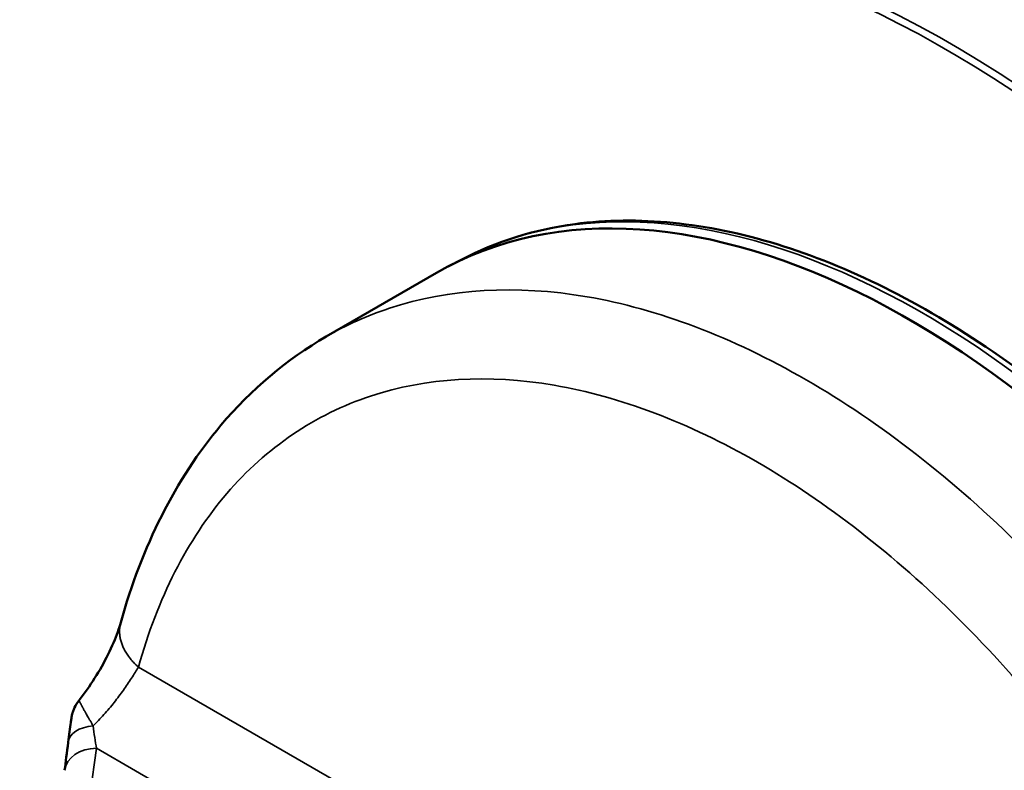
# Model space of a CAD drawing. Header units: millimetres. Extents: x 50 to 3176, y 50 to 2109.
# Tile 303 of 656: x 230 to 259, y 1654 to 1676. Entities that reach past the tile are written whole.
import ezdxf

# ---------------------------------------------------------------- set-up
doc = ezdxf.new("R2010")
doc.units = ezdxf.units.MM
doc.header["$LTSCALE"] = 10
doc.layers.add('Visible (ISO)', color=7, linetype='Continuous', lineweight=50)
doc.layers.add('Visible Narrow (ISO)', color=7, linetype='Continuous', lineweight=35)

msp = doc.modelspace()

# ---------------------------------------------------------------- linework, layer by layer
at = {"layer": 'Visible (ISO)'}
for p, q in [((243.1238, 1668.579), (242.7491, 1668.3835)), ((242.4054, 1668.1948), (239.2052, 1666.3471))]:
    msp.add_line(p, q, dxfattribs=at)
msp.add_ellipse((256.1554, 1644.3791), major_axis=(13.75, -23.8157), ratio=0.5773503, start_param=0.2254152, end_param=3.1415927, dxfattribs=at)
for points, knots in [([(278.8956, 1615.3615), (280.8423, 1616.4855), (282.4761, 1618.1489), (284.9601, 1622.3894), (285.806, 1624.9707), (286.6229, 1630.7942), (286.5902, 1634.0384), (285.6474, 1640.8552), (284.7372, 1644.4266), (282.1326, 1651.5345), (280.439, 1655.0698), (276.4398, 1661.7479), (274.1349, 1664.8896), (269.1456, 1670.4628), (266.462, 1672.8933), (260.9849, 1676.7965), (258.1924, 1678.2684), (252.78, 1680.1), (250.1605, 1680.4602), (247.0478, 1680.1776), (246.3553, 1680.0626), (245.6853, 1679.8977)], [3.9269908, 3.9269908, 3.9269908, 3.9269908, 4.2443875, 4.2443875, 4.5636488, 4.5636488, 4.8842478, 4.8842478, 5.2049159, 5.2049159, 5.5254662, 5.5254662, 5.8459742, 5.8459742, 6.1665415, 6.1665415, 6.4872271, 6.4872271, 6.8077301, 6.8077301, 6.9027018, 6.9027018, 6.9027018, 6.9027018]), ([(272.6871, 1622.7845), (273.2219, 1623.3888), (273.6981, 1624.0676), (275.0285, 1626.4655), (275.6345, 1628.4442), (276.1939, 1632.8908), (276.1358, 1635.3671), (275.3564, 1640.546), (274.6344, 1643.248), (272.6038, 1648.602), (271.2965, 1651.2531), (268.2287, 1656.2416), (266.469, 1658.5781), (262.6701, 1662.7044), (260.6314, 1664.493), (256.4724, 1667.3396), (254.3526, 1668.3964), (250.2449, 1669.6545), (248.2556, 1669.8586), (245.2486, 1669.4541), (244.1364, 1669.1072), (243.1238, 1668.579)], [4.1176924, 4.1176924, 4.1176924, 4.1176924, 4.2606221, 4.2606221, 4.5777722, 4.5777722, 4.9004665, 4.9004665, 5.2234161, 5.2234161, 5.5458527, 5.5458527, 5.8681281, 5.8681281, 6.1906955, 6.1906955, 6.5137671, 6.5137671, 6.8356431, 6.8356431, 7.0438882, 7.0438882, 7.0438882, 7.0438882]), ([(233.2428, 1658.0451), (233.851, 1660.244), (234.8344, 1662.2105), (237.0271, 1664.812), (238.0661, 1665.6886), (239.2085, 1666.3481)], [0, 0, 0, 0, 0.887997, 0.887997, 1.4783097, 1.4783097, 1.4783097, 1.4783097]), ([(232.0321, 1655.7908), (232.1939, 1655.9942), (232.3476, 1656.2125), (232.6307, 1656.6594), (232.7618, 1656.8935), (232.9904, 1657.3528), (233.0877, 1657.583), (233.1923, 1657.8768), (233.2208, 1657.9676), (233.2425, 1658.046)], [0, 0, 0, 0, 0.0783911, 0.0783911, 0.16131723, 0.16131723, 0.25037327, 0.25037327, 0.29518159, 0.29518159, 0.29518159, 0.29518159]), ([(231.7169, 1654.5742), (231.7412, 1654.7813), (231.7656, 1654.9851), (231.7966, 1655.189), (231.8026, 1655.2268), (231.8148, 1655.2941), (231.8206, 1655.3238), (231.833, 1655.3777), (231.8389, 1655.4007), (231.8552, 1655.4574), (231.867, 1655.4926), (231.9092, 1655.5987), (231.9474, 1655.6708), (232.0059, 1655.7545), (232.0192, 1655.7723), (232.033, 1655.7896)], [0.00056834, 0.00056834, 0.00056834, 0.00056834, 0.07839424, 0.07839424, 0.09708452, 0.09708452, 0.11111622, 0.11111622, 0.12032665, 0.12032665, 0.13234241, 0.13234241, 0.15647717, 0.15647717, 0.163163, 0.163163, 0.163163, 0.163163]), ([(232.0333, 1655.7898), (232.0333, 1655.7898), (232.0332, 1655.7898), (232.0332, 1655.7898), (232.0332, 1655.7898), (232.0332, 1655.7898), (232.0332, 1655.7898)], [0.5993539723, 0.5993539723, 0.5993539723, 0.5993539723, 0.6015855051, 0.6015855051, 0.6015855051, 0.6024737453, 0.6024737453, 0.6024737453, 0.6024737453])]:
    msp.add_open_spline(points, degree=3, knots=knots, dxfattribs=at)
msp.add_open_spline([(231.6126, 1653.7593), (231.6458, 1653.9941), (231.681, 1654.2679), (231.7164, 1654.57)], degree=3, dxfattribs=at)
at = {"layer": 'Visible Narrow (ISO)'}
for p, q in [((233.7566, 1656.7548), (268.7421, 1636.556)), ((230.31, 1638.6226), (232.5411, 1654.3971)), ((268.0231, 1633.9115), (232.5411, 1654.3971))]:
    msp.add_line(p, q, dxfattribs=at)
for centre, major_axis, ratio, start_param, end_param in [((260.6456, 1646.9715), (18.25, -31.6099), 0.5773503, 0, 2.975711), ((257.3222, 1645.0527), (-18.25, 31.6099), 0.5773503, 3.1415927, 6.1173036), ((257.2161, 1644.9915), (-18.175, 31.48), 0.5773503, 1.9522005, 6.1173036), ((256.5213, 1644.5903), (13.741, -23.8), 0.5773503, 0.1966287, 3.1168974), ((232.7096, 1654.4536), (-0.9932, 0.1164), 0.5988727, 5.056641, 6.2831852), ((232.6261, 1655.5454), (-0.2145, 2.0678), 0.1165322, 1.7992263, 2.1474233), ((232.6027, 1653.6193), (-0.9901, 0.14), 0.772754, 4.883167, 6.2831853)]:
    msp.add_ellipse(centre, major_axis=major_axis, ratio=ratio, start_param=start_param, end_param=end_param, dxfattribs=at)
for points, knots in [([(271.5271, 1636.9192), (271.0733, 1639.6658), (269.4633, 1645.3554), (265.2027, 1653.5557), (259.5607, 1660.5278), (253.1512, 1665.5131), (246.672, 1667.9691), (242.0571, 1667.7), (239.7874, 1666.6823), (239.2085, 1666.3481)], [0, 0, 0, 0, 0.12499997, 0.24999998, 0.37499999, 0.5, 0.62500001, 0.75000002, 0.79613748, 0.79613748, 0.79613748, 0.79613748]), ([(233.7566, 1656.7548), (234.3075, 1658.7465), (236.0489, 1662.1663), (240.3007, 1665.0477), (245.727, 1665.368), (249.7343, 1663.8505), (251.7263, 1662.7005)], [0, 0, 0, 0, 0.2499999, 0.5, 0.75, 1, 1, 1, 1]), ([(251.7263, 1662.7005), (253.7183, 1661.5504), (257.679, 1658.4675), (262.9035, 1651.998), (266.8434, 1644.3871), (268.3262, 1639.1058), (268.7421, 1636.556)], [0, 0, 0, 0, 0.25, 0.5, 0.7500001, 1, 1, 1, 1]), ([(233.2422, 1658.0452), (233.241, 1658.0408), (233.2399, 1658.0364), (233.2293, 1657.9958), (233.2221, 1657.9588), (233.2125, 1657.8866), (233.2098, 1657.8514), (233.2082, 1657.7778), (233.2097, 1657.7393), (233.217, 1657.6619), (233.2229, 1657.6229), (233.2391, 1657.5449), (233.2494, 1657.5059), (233.2744, 1657.4281), (233.289, 1657.3892), (233.321, 1657.3152), (233.3382, 1657.2799), (233.3778, 1657.2063), (233.4006, 1657.1681), (233.4503, 1657.0925), (233.4771, 1657.0553), (233.5342, 1656.9823), (233.5644, 1656.9467), (233.6281, 1656.8769), (233.6616, 1656.8429), (233.716, 1656.7912), (233.7362, 1656.7728), (233.7566, 1656.7548)], [0.39662094, 0.39662094, 0.39662094, 0.39662094, 0.40277234, 0.40277234, 0.45322562, 0.45322562, 0.5, 0.5, 0.55029235, 0.55029235, 0.60078093, 0.60078093, 0.65141783, 0.65141783, 0.70252416, 0.70252416, 0.75, 0.75, 0.80318112, 0.80318112, 0.85732736, 0.85732736, 0.9120732, 0.9120732, 0.9679307, 0.9679307, 1, 1, 1, 1]), ([(232.44, 1655.0528), (232.4248, 1655.0803), (232.4096, 1655.1072), (232.3947, 1655.1332), (232.3799, 1655.159), (232.3654, 1655.1841), (232.3513, 1655.2081), (232.3372, 1655.2323), (232.3236, 1655.2555), (232.3105, 1655.2776), (232.2974, 1655.2999), (232.2849, 1655.3211), (232.2731, 1655.3412), (232.2611, 1655.3618), (232.2498, 1655.3812), (232.2393, 1655.3993), (232.2364, 1655.4043), (232.2336, 1655.4091), (232.2309, 1655.4139), (232.2224, 1655.4286), (232.2145, 1655.4425), (232.2072, 1655.4557), (232.1997, 1655.4692), (232.1926, 1655.482), (232.1859, 1655.4943), (232.1792, 1655.5067), (232.1728, 1655.5186), (232.1666, 1655.5301), (232.1605, 1655.5415), (232.1546, 1655.5526), (232.1488, 1655.5634), (232.147, 1655.5666), (232.1453, 1655.5698), (232.1436, 1655.5731), (232.1396, 1655.5804), (232.1357, 1655.5877), (232.1318, 1655.5949), (232.1262, 1655.6053), (232.1207, 1655.6155), (232.1152, 1655.6257), (232.1126, 1655.6305), (232.11, 1655.6353), (232.1074, 1655.64), (232.1045, 1655.6454), (232.1016, 1655.6507), (232.0988, 1655.656), (232.0936, 1655.6656), (232.0885, 1655.6749), (232.0837, 1655.6839), (232.0811, 1655.6888), (232.0786, 1655.6936), (232.0761, 1655.6983), (232.074, 1655.7024), (232.0719, 1655.7064), (232.0699, 1655.7103), (232.0659, 1655.7182), (232.0622, 1655.7256), (232.0589, 1655.7324), (232.0566, 1655.7372), (232.0545, 1655.7417), (232.0526, 1655.7459), (232.0518, 1655.7478), (232.051, 1655.7495), (232.0502, 1655.7513), (232.0477, 1655.757), (232.0455, 1655.7621), (232.0436, 1655.7665), (232.0434, 1655.767), (232.0432, 1655.7676), (232.043, 1655.7681), (232.0413, 1655.7722), (232.0399, 1655.7756), (232.0387, 1655.7785), (232.0385, 1655.779), (232.0384, 1655.7794), (232.0382, 1655.7798), (232.0369, 1655.783), (232.0359, 1655.7854), (232.0351, 1655.7871), (232.0343, 1655.7888), (232.0338, 1655.7897), (232.0335, 1655.7898), (232.0334, 1655.7899), (232.0333, 1655.7899), (232.0333, 1655.7898)], [0, 0, 0, 0, 0.03137726, 0.03137726, 0.03137726, 0.06258368, 0.06258368, 0.06258368, 0.09389629, 0.09389629, 0.09389629, 0.12546358, 0.12546358, 0.12546358, 0.15783423, 0.15783423, 0.15783423, 0.16666667, 0.16666667, 0.16666667, 0.19395607, 0.19395607, 0.19395607, 0.22183963, 0.22183963, 0.22183963, 0.24998248, 0.24998248, 0.24998248, 0.27787887, 0.27787887, 0.27787887, 0.28629756, 0.28629756, 0.28629756, 0.3056061, 0.3056061, 0.3056061, 0.33333333, 0.33333333, 0.33333333, 0.34646159, 0.34646159, 0.34646159, 0.36126953, 0.36126953, 0.36126953, 0.38842015, 0.38842015, 0.38842015, 0.4032579, 0.4032579, 0.4032579, 0.41631511, 0.41631511, 0.41631511, 0.44285093, 0.44285093, 0.44285093, 0.46140539, 0.46140539, 0.46140539, 0.46951013, 0.46951013, 0.46951013, 0.49669708, 0.49669708, 0.49669708, 0.5, 0.5, 0.5, 0.52632285, 0.52632285, 0.52632285, 0.53041524, 0.53041524, 0.53041524, 0.56162325, 0.56162325, 0.56162325, 0.5936465, 0.5936465, 0.5936465, 0.59935397, 0.59935397, 0.59935397, 0.59935397])]:
    msp.add_open_spline(points, degree=3, knots=knots, dxfattribs=at)
msp.add_open_spline([(232.44, 1655.0528), (232.5473, 1655.1529), (232.7604, 1655.3695), (233.0599, 1655.7297), (233.3278, 1656.0927), (233.5596, 1656.436), (233.6962, 1656.6543), (233.7566, 1656.7548)], degree=3, dxfattribs=at)

doc.saveas('drawing.dxf')
